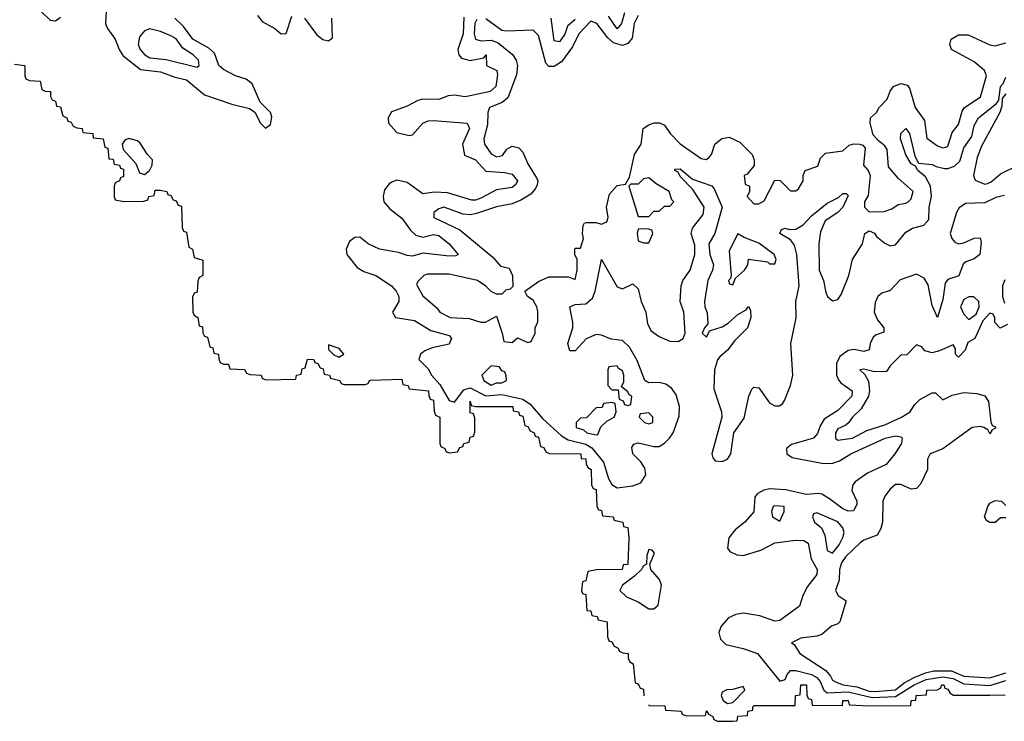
# Model space of a CAD drawing. Header units: inches. Extents: x 2710751 to 2829008, y 857003 to 965602.
# Tile 278 of 320: x 2792254 to 2796005, y 874951 to 877624. Entities that reach past the tile are written whole.
import ezdxf

# ---------------------------------------------------------------- set-up
doc = ezdxf.new("R2010")
doc.units = ezdxf.units.IN
doc.header["$MEASUREMENT"] = 0
doc.layers.add('C7897', color=7, linetype='Continuous')

msp = doc.modelspace()

# ---------------------------------------------------------------- linework, layer by layer
at = {"layer": 'C7897', "color": 2}
for points, elevation in [([(2792335.5, 877655.5), (2792370, 877621.6), (2792390, 877619.3), (2792410, 877633.4)], 2), ([(2792583.6, 877656.4), (2792580.3, 877610), (2792588, 877590), (2792617.1, 877550), (2792632.4, 877510), (2792647.3, 877487.3), (2792714.3, 877434.3), (2792790, 877424.9), (2792844.6, 877404.6), (2792890, 877395.3), (2792957.4, 877337.4), (2793062.3, 877302.3), (2793130, 877286), (2793150.6, 877270.6), (2793170, 877231), (2793190, 877211), (2793210, 877224.7), (2793214.2, 877254.2), (2793209.2, 877270), (2793169.5, 877309.5), (2793139.4, 877379.4), (2793116.8, 877396.8), (2793076, 877410), (2793030, 877434.5), (2793012.3, 877450), (2792996.4, 877496.4), (2792974.9, 877514.9), (2792914, 877550), (2792877.6, 877597.6), (2792844.5, 877630)], 2), ([(2793160.3, 877640.3), (2793177.4, 877617.4), (2793225.5, 877590), (2793250, 877570.6), (2793269.2, 877570.8), (2793290, 877637.3)], 2), ([(2793338.4, 877630), (2793386.4, 877566.4), (2793408.5, 877548.5), (2793430, 877542.8), (2793445.2, 877554.8), (2793443.1, 877630)], 2), ([(2793946.1, 877633.9), (2793943.7, 877570), (2793923, 877510), (2793927.3, 877490), (2793937.1, 877477.1), (2793970, 877468), (2794022, 877478), (2794030.6, 877490), (2794032, 877450), (2794071.3, 877430), (2794074, 877414), (2794067.7, 877370), (2794046, 877350), (2793970, 877333.3), (2793950, 877329.7), (2793910, 877336.9), (2793885.8, 877334.2), (2793850, 877319.7), (2793790, 877321.3), (2793770, 877315.6), (2793730, 877294.7), (2793670, 877273.2), (2793657.1, 877250), (2793658.4, 877230), (2793690, 877194.4), (2793737.2, 877182.8), (2793750, 877184.7), (2793789.4, 877230), (2793810, 877238.4), (2793830, 877240.4), (2793958, 877230), (2793967.3, 877210), (2793941.3, 877150), (2793948, 877108), (2793990, 877090.5), (2794030, 877047.3), (2794102.3, 877042.3), (2794130, 877034.9), (2794150.4, 877010), (2794144.1, 876995.9), (2794130, 876984.2), (2794070, 876976.2), (2794010, 876944), (2793990, 876936.3), (2793976.6, 876936.6), (2793884, 876964), (2793833.5, 876966.5), (2793790, 876960.9), (2793730, 877003.5), (2793690, 877012), (2793673.7, 877006.3), (2793661.7, 876998.3), (2793644.2, 876975.8), (2793638.4, 876950), (2793641.6, 876930), (2793663.6, 876903.6), (2793710, 876867.7), (2793742.5, 876822.5), (2793762.9, 876802.9), (2793790, 876795.8), (2793830, 876806), (2793850, 876801.6), (2793890.5, 876770), (2793924.7, 876730), (2793915.5, 876724.5), (2793890, 876722.9), (2793790, 876734.5), (2793750, 876723), (2793730, 876726.3), (2793697.2, 876737.2), (2793624, 876750), (2793582, 876770), (2793550, 876795.3), (2793530, 876794), (2793510, 876779), (2793497.3, 876750), (2793500.7, 876730), (2793539.9, 876679.9), (2793565.3, 876665.3), (2793610.8, 876650), (2793670, 876610.4), (2793687.7, 876590), (2793697.6, 876570), (2793697.6, 876550), (2793674, 876510), (2793686, 876490), (2793757.7, 876477.7), (2793820.3, 876440.3), (2793890, 876420.7), (2793899.1, 876410), (2793890, 876387.6), (2793825.8, 876374.2), (2793797.5, 876362.5), (2793781, 876350), (2793774.8, 876330), (2793810, 876294), (2793823.2, 876270), (2793854.4, 876234.4), (2793890, 876173.1), (2793910, 876167.6), (2793945.4, 876214.6), (2793970, 876221.3), (2794030, 876190.9), (2794090, 876196.6), (2794170, 876178.6), (2794198.9, 876158.9), (2794245, 876105), (2794318.4, 876038.4), (2794343.2, 876023.2), (2794410, 876006.8), (2794433, 875993), (2794478, 875938), (2794496.3, 875876.3), (2794510, 875853.1), (2794530, 875840.3), (2794590, 875848.5), (2794620.1, 875859.9), (2794638.7, 875890), (2794635.1, 875915.1), (2794619.6, 875939.6), (2794589.7, 875970), (2794585.6, 875994.4), (2794593.6, 876006.4), (2794610, 876011.8), (2794670, 875998), (2794690, 875998.7), (2794710, 876010.3), (2794729.7, 876030), (2794743.5, 876050), (2794766.1, 876113.9), (2794766.9, 876150), (2794754.7, 876194.7), (2794738.5, 876218.5), (2794715.2, 876235.2), (2794690, 876242.4), (2794650, 876240.5), (2794635.1, 876250), (2794605.9, 876325.9), (2794576.6, 876376.6), (2794550, 876401.6), (2794507.6, 876407.6), (2794470, 876422.4), (2794450, 876424.7), (2794412.3, 876407.7), (2794370, 876362.7), (2794350, 876362), (2794341.6, 876390), (2794361.3, 876450), (2794361.3, 876470), (2794349.3, 876530), (2794370, 876539.3), (2794410, 876541.6), (2794436.4, 876563.6), (2794446.6, 876590), (2794470.5, 876710.5), (2794530, 876606), (2794550, 876598.8), (2794590, 876617.3), (2794610, 876598.8), (2794621.6, 876550), (2794638.9, 876510), (2794646, 876466), (2794659.3, 876439.3), (2794690, 876416.5), (2794730, 876399.5), (2794762, 876398), (2794781.2, 876410), (2794789.3, 876430), (2794783.7, 876510), (2794769.7, 876550), (2794773.6, 876610), (2794779.6, 876630), (2794808, 876670), (2794825.1, 876730), (2794825.4, 876765.4), (2794812.3, 876810), (2794817, 876830), (2794857.7, 876882.3), (2794861.6, 876910), (2794817.7, 876977.7), (2794770, 877026), (2794762.7, 877042.7), (2794749.3, 877050), (2794750, 877054), (2794770, 877056.3), (2794816.4, 877016.4), (2794890.5, 876990.5), (2794899.5, 876979.5), (2794930.3, 876910.3), (2794902, 876810), (2794879.1, 876770), (2794883, 876730), (2794896.5, 876690), (2794893.4, 876670), (2794875.8, 876630), (2794862.4, 876550), (2794863.8, 876530), (2794872.3, 876507.7), (2794874.8, 876465.2), (2794862, 876450), (2794854, 876430), (2794870, 876414), (2794881.2, 876438.8), (2794930, 876454.4), (2794952.5, 876467.5), (2794990, 876500.4), (2795020.9, 876519.1), (2795030, 876531.3), (2795037.5, 876517.5), (2795038.7, 876490), (2795026, 876450), (2794977.7, 876402.3), (2794950, 876364.5), (2794920.3, 876339.7), (2794911.8, 876328.2), (2794901.1, 876290), (2794898, 876218), (2794927, 876130), (2794928.5, 876110), (2794890.4, 875970), (2794894.4, 875954.4), (2794903.7, 875943.7), (2794930, 875941.3), (2794950, 875950.5), (2794963, 875970), (2794974, 876050), (2795013.5, 876106.5), (2795031.5, 876190), (2795043.1, 876216.9), (2795050, 876224.4), (2795070, 876221.3), (2795110, 876164), (2795130, 876152.7), (2795146.8, 876153.2), (2795159.1, 876160.9), (2795166.7, 876173.3), (2795189.7, 876230), (2795198.4, 876270), (2795191.8, 876390), (2795211.2, 876488.8), (2795209.8, 876550), (2795223.5, 876610), (2795214.3, 876730), (2795205.1, 876765.1), (2795190, 876785.1), (2795149.5, 876810), (2795155.3, 876824.7), (2795169.6, 876830.4), (2795184.9, 876824.9), (2795210, 876826), (2795238, 876842), (2795270, 876877.1), (2795330, 876925.5), (2795373.4, 876946.6), (2795390, 876962), (2795402, 876962), (2795410, 876954), (2795390, 876909.6), (2795370, 876889.7), (2795322.5, 876857.5), (2795304.8, 876815.2), (2795298.3, 876770), (2795299.5, 876670), (2795315.6, 876630), (2795324.8, 876584.8), (2795330.6, 876570), (2795350, 876553), (2795370, 876558), (2795383.1, 876576.9), (2795411.8, 876650), (2795425.7, 876710), (2795464.7, 876770), (2795472.7, 876810), (2795490, 876819.5), (2795510, 876810.4), (2795518.3, 876798.3), (2795550, 876772.4), (2795570, 876762.8), (2795590, 876766), (2795630, 876814.4), (2795655.3, 876830), (2795698.3, 876841.7), (2795717, 876863), (2795718.4, 876910), (2795726.6, 876950), (2795723, 876990), (2795704.9, 877024.9), (2795675.3, 877050), (2795666.3, 877066.3), (2795650, 877075.3), (2795630, 877108.7), (2795609.6, 877170.4), (2795610, 877191), (2795629, 877210), (2795644, 877190), (2795664, 877104), (2795678, 877078), (2795730, 877072.7), (2795744.4, 877064.4), (2795777, 877057), (2795790, 877056.5), (2795814.3, 877065.7), (2795835.2, 877084.8), (2795850, 877136), (2795881.2, 877178.8), (2795890, 877221), (2795905.6, 877250), (2795974.8, 877305.2), (2795983.2, 877316.8), (2795989.7, 877370), (2795999.6, 877380.4), (2796010, 877404.7)], 2), ([(2793994.9, 877625.1), (2793988.1, 877610), (2793985, 877570), (2793990.3, 877550.3), (2794010, 877544), (2794050, 877546.3), (2794076.1, 877536.1), (2794131.5, 877491.5), (2794145.7, 877470), (2794150.3, 877450), (2794145.9, 877414.1), (2794113.6, 877326.4), (2794091.8, 877308.2), (2794044, 877290), (2794037.1, 877270), (2794036.5, 877223.5), (2794022, 877170), (2794024.9, 877150), (2794050, 877113.4), (2794070, 877101.6), (2794092.8, 877107.2), (2794109.6, 877130.4), (2794130, 877142), (2794155.6, 877135.6), (2794170, 877118.8), (2794190, 877074.8), (2794222, 877022), (2794227.7, 877010), (2794225.2, 876994.8), (2794219.3, 876980.7), (2794201.1, 876958.9), (2794163.1, 876936.9), (2794130, 876922), (2794070, 876911.6), (2793994.6, 876885.4), (2793970, 876880.7), (2793943.3, 876883.3), (2793870, 876909.2), (2793850, 876904), (2793831.3, 876890), (2793831.3, 876870), (2793930, 876824), (2794057.6, 876717.6), (2794084.9, 876684.9), (2794118, 876678), (2794130.9, 876649.1), (2794132, 876608), (2794122, 876598), (2794106.4, 876593.6), (2794090, 876578), (2794070, 876578), (2794050, 876588.7), (2794030, 876608.7), (2793998, 876630), (2793890, 876654.5), (2793806, 876654), (2793794, 876650), (2793770, 876626), (2793765.4, 876614.6), (2793790, 876572), (2793844.7, 876524.7), (2793854, 876510), (2793894, 876490), (2793966, 876486), (2794010, 876471.3), (2794028.4, 876471.6), (2794070, 876494), (2794092, 876430), (2794098, 876398), (2794130, 876394), (2794150, 876412), (2794190, 876394), (2794202, 876398), (2794218, 876430), (2794218, 876450), (2794227.3, 876472.7), (2794228, 876512), (2794224, 876530), (2794210, 876555.3), (2794188, 876570), (2794178, 876590), (2794230, 876626.8), (2794270, 876644.7), (2794344.7, 876644.7), (2794370, 876634), (2794378, 876670), (2794378, 876710), (2794368, 876730), (2794368, 876750), (2794370, 876754), (2794390, 876754), (2794402, 876790), (2794398, 876810), (2794400.4, 876839.6), (2794406, 876850), (2794411.6, 876851.6), (2794450, 876852), (2794470, 876844.7), (2794490, 876854), (2794495.3, 876870), (2794488.7, 876910), (2794501.2, 876958.8), (2794530, 876992), (2794562, 876998), (2794576.4, 877023.6), (2794596, 877110), (2794621.2, 877150), (2794628.7, 877210), (2794650, 877224), (2794671, 877231), (2794691.1, 877231.1), (2794710, 877222), (2794731.3, 877190), (2794770, 877151), (2794850, 877094.8), (2794870, 877091), (2794880.2, 877099.8), (2794889, 877110), (2794902, 877150), (2794929, 877171), (2794956.9, 877176.9), (2794996.8, 877156.8), (2795044.7, 877110), (2795052, 877090), (2795051.6, 877068.4), (2795024.7, 877035.3), (2795014, 877030), (2795018, 876998), (2795034, 876990), (2795034, 876970), (2795024.7, 876950), (2795050, 876922), (2795070, 876922), (2795090, 876934), (2795130, 877012), (2795150.9, 877010.9), (2795190, 876972), (2795210, 876972), (2795220.4, 876979.6), (2795238, 877010), (2795238, 877030), (2795246, 877050), (2795294.6, 877065.4), (2795304, 877096), (2795324, 877116), (2795390, 877124.7), (2795413.6, 877146.4), (2795430, 877151.3), (2795454, 877150), (2795465.4, 877145.4), (2795474.8, 877134.8), (2795468.2, 877070), (2795486, 877050), (2795494, 877030), (2795486.4, 876953.6), (2795472, 876930), (2795472, 876910), (2795490, 876892), (2795547.3, 876892.7), (2795576.4, 876903.6), (2795600.4, 876919.6), (2795630, 876924.7), (2795638, 876930), (2795650, 876942), (2795657.2, 876970), (2795600.2, 877020.2), (2795564, 877064), (2795558, 877130), (2795550, 877144), (2795524.1, 877164.1), (2795505.6, 877185.6), (2795494, 877230), (2795495.3, 877250), (2795518, 877270), (2795528, 877290), (2795558.6, 877321.4), (2795570, 877352), (2795582, 877370), (2795610, 877381), (2795634.4, 877374.4), (2795642.8, 877362.8), (2795665.5, 877290), (2795699.9, 877239.9), (2795710, 877172), (2795750, 877144), (2795770, 877136), (2795782, 877138), (2795790, 877142), (2795805.6, 877194.4), (2795830, 877224.7), (2795844.1, 877275.9), (2795851.6, 877288.4), (2795914, 877330), (2795936.2, 877410), (2795929.3, 877430), (2795890, 877462.9), (2795804, 877510), (2795797.2, 877530), (2795802, 877550), (2795830, 877566), (2795866.4, 877566.4), (2795950, 877527.7), (2795970, 877524.9), (2796010, 877536)], 6), ([(2794610, 877639.7), (2794594.3, 877610), (2794586.8, 877553.2), (2794570, 877533.3), (2794550, 877526), (2794515.5, 877535.5), (2794494.7, 877554.7), (2794453, 877610), (2794430, 877618), (2794384.2, 877570), (2794359.1, 877520.9), (2794317.2, 877462.8), (2794290, 877445.1), (2794270, 877445.1), (2794258, 877458), (2794230, 877564), (2794210, 877583.7), (2794110, 877579.8), (2794090, 877583.1), (2794030, 877627.8)], 6), ([(2794370, 877625.1), (2794340.9, 877599.1), (2794330, 877569.2), (2794310, 877539.3), (2794290, 877544), (2794278, 877630)], 2), ([(2794558.4, 877650), (2794546.8, 877610), (2794530.3, 877589.7), (2794496.9, 877636.9)], 2), ([(2792234, 877454), (2792274, 877450), (2792274, 877410), (2792278, 877398), (2792292, 877392), (2792332, 877390), (2792338, 877358), (2792351.6, 877351.6), (2792371, 877350), (2792371.6, 877331.6), (2792378, 877318), (2792390, 877314), (2792394, 877294), (2792410, 877292), (2792418, 877258), (2792434, 877250), (2792438, 877238), (2792450, 877234), (2792458, 877218), (2792471.6, 877211.6), (2792492, 877210), (2792494, 877194), (2792532, 877190), (2792534, 877174), (2792572, 877170), (2792578, 877138), (2792590, 877134), (2792594, 877094), (2792610, 877092), (2792614, 877074), (2792634, 877070), (2792638, 877058), (2792650, 877054), (2792650, 877026), (2792638, 877022), (2792634, 877010), (2792618, 877002), (2792614, 876990), (2792614, 876950), (2792618, 876938), (2792651.3, 876931.3), (2792727.3, 876932.7), (2792742, 876938), (2792746, 876950), (2792766, 876954), (2792770, 876974), (2792790, 876974), (2792814, 876970), (2792818, 876958), (2792830, 876954), (2792838, 876938), (2792850, 876934), (2792858, 876918), (2792870, 876914), (2792872.7, 876832.7), (2792878, 876818), (2792890, 876814), (2792898, 876758), (2792912, 876750), (2792918, 876718), (2792951.6, 876708.4), (2792951.3, 876650), (2792938, 876642), (2792932.7, 876627.3), (2792930, 876586), (2792918, 876582), (2792912.7, 876567.3), (2792914, 876510), (2792918, 876498), (2792932, 876490), (2792938, 876458), (2792950, 876454), (2792951.6, 876431.6), (2792958, 876418), (2792970, 876414), (2792978, 876378), (2792990, 876374), (2792994, 876354), (2793011.3, 876350), (2793012, 876332), (2793018, 876318), (2793032, 876312), (2793050, 876311.3), (2793054, 876294), (2793110, 876290.8), (2793118, 876278), (2793132, 876272), (2793174, 876270), (2793178, 876258), (2793192, 876252), (2793306, 876254), (2793308, 876270), (2793326, 876274), (2793330, 876294), (2793342, 876298), (2793350, 876330.8), (2793374, 876330), (2793378, 876318), (2793390, 876314), (2793398, 876298), (2793410, 876294), (2793414, 876274), (2793434, 876270), (2793438, 876258), (2793474, 876250), (2793478, 876238), (2793490, 876234), (2793570, 876234), (2793582, 876238), (2793586, 876250), (2793590.7, 876250.7), (2793710, 876254), (2793714, 876234), (2793734, 876230), (2793738, 876218), (2793811.3, 876210), (2793812, 876192), (2793818, 876178), (2793830, 876174), (2793832.7, 876132.7), (2793838, 876118), (2793854, 876110), (2793854, 876010), (2793858, 875998), (2793874, 875990), (2793878, 875978), (2793890, 875974), (2793922, 875978), (2793930, 875994), (2793942, 875998), (2793946, 876010), (2793966, 876014), (2793970, 876034), (2793982, 876038), (2793987.3, 876052.7), (2793987.3, 876107.3), (2793982, 876122), (2793970, 876126), (2793970, 876170.8), (2793974, 876154), (2793990.8, 876150.8), (2794132, 876150), (2794134, 876134), (2794154, 876130), (2794158, 876118), (2794170, 876114), (2794178, 876078), (2794190, 876074), (2794198, 876058), (2794214, 876050), (2794218, 876038), (2794230, 876034), (2794238, 875998), (2794250, 875994), (2794258, 875978), (2794272, 875972), (2794391.3, 875970), (2794392.7, 875952.7), (2794410, 875951.3), (2794411.6, 875931.6), (2794418, 875918), (2794431.3, 875910), (2794432.7, 875852.7), (2794438, 875838), (2794450, 875834), (2794452.7, 875772.7), (2794458, 875758), (2794470, 875754), (2794474, 875734), (2794514, 875730), (2794518, 875718), (2794552, 875710), (2794554, 875694), (2794571, 875690), (2794574, 875650), (2794570, 875548.7), (2794552.7, 875547.3), (2794549.3, 875529.3), (2794451.6, 875528.4), (2794418, 875522), (2794410, 875486), (2794398, 875482), (2794394, 875450), (2794398, 875438), (2794410, 875434), (2794414, 875374), (2794430, 875372), (2794434, 875354), (2794454, 875350), (2794458, 875338), (2794491.3, 875330), (2794492.7, 875272.7), (2794498, 875258), (2794510, 875254), (2794518, 875238), (2794534, 875230), (2794538, 875218), (2794551.6, 875211.6), (2794571.3, 875210), (2794572, 875192), (2794578, 875178), (2794591.3, 875170), (2794598, 875098), (2794610, 875094), (2794618, 875078), (2794630, 875074), (2794632, 875048)], -2), ([(2796010, 877342), (2795996, 877324), (2795994.9, 877294.9), (2795988, 877270), (2795917.6, 877142.4), (2795901.2, 877098.8), (2795887.3, 877030), (2795893, 877013), (2795930, 876998), (2795940.2, 876999.8), (2795954.2, 877005.8), (2795990, 877037), (2796057.2, 877070)], 2), ([(2796005.8, 876954.2), (2795972.8, 876947.2), (2795930, 876926), (2795856.2, 876923.8), (2795832.8, 876907.2), (2795822.4, 876890), (2795798, 876810), (2795804.9, 876790), (2795816.4, 876776.4), (2795830, 876770.4), (2795850, 876774), (2795890, 876792), (2795913.2, 876793.2), (2795916.7, 876776.7), (2795911.8, 876730), (2795890, 876713.6), (2795858.6, 876701.4), (2795847.5, 876692.5), (2795831.3, 876648.7), (2795790, 876634), (2795779.2, 876620.8), (2795770, 876558), (2795750.6, 876489.4), (2795730, 876535.3), (2795714.5, 876614.5), (2795698.8, 876638.8), (2795670, 876654), (2795607.3, 876632.7), (2795570, 876592.7), (2795538.3, 876581.7), (2795523, 876570), (2795512.9, 876547.1), (2795508.4, 876510), (2795521.1, 876481.1), (2795545.5, 876450), (2795546, 876434), (2795516.1, 876423.9), (2795504.8, 876415.2), (2795494, 876390), (2795490, 876366), (2795470, 876360.5), (2795432.1, 876367.9), (2795410, 876363.6), (2795378.6, 876341.4), (2795365.5, 876314.5), (2795365.7, 876270), (2795372.5, 876252.5), (2795381.2, 876241.2), (2795424.4, 876210), (2795423.1, 876190), (2795370, 876135.6), (2795318, 876102), (2795302.8, 876077.2), (2795292.9, 876047.1), (2795278, 876030), (2795194.4, 876005.6), (2795175.5, 875990), (2795176.3, 875970), (2795196.1, 875956.1), (2795310, 875934.3), (2795347, 875933), (2795376.8, 875943.2), (2795419.5, 875970), (2795550.4, 876030.4), (2795590, 876038.4), (2795610, 876034.8), (2795616, 876030), (2795613.4, 876010), (2795588, 875970), (2795554, 875930), (2795483.9, 875896.1), (2795436.7, 875863.3), (2795427.9, 875852.1), (2795424.2, 875830), (2795443.1, 875790), (2795443.4, 875776.6), (2795430, 875752.7), (2795410, 875751.6), (2795390, 875761.1), (2795339, 875799), (2795310, 875816.3), (2795298.5, 875818.5), (2795250, 875815.4), (2795172.9, 875832.9), (2795110, 875836.9), (2795088.6, 875831.4), (2795062.6, 875817.4), (2795054.6, 875805.4), (2795051, 875749), (2795016.4, 875710), (2794979, 875681), (2794955.8, 875650), (2794950.4, 875610.4), (2794958.7, 875598.7), (2794985.3, 875585.3), (2795010, 875583.1), (2795077, 875603), (2795130, 875631.8), (2795210, 875641.5), (2795240.3, 875640.3), (2795257.6, 875630), (2795268.4, 875570), (2795292.2, 875530), (2795290.4, 875510), (2795254.9, 875465.1), (2795237.3, 875430), (2795224.9, 875390), (2795150, 875335.1), (2795130, 875333.3), (2795073.5, 875353.5), (2795010, 875363.1), (2794981.8, 875358.2), (2794954.3, 875345.7), (2794925.9, 875314.1), (2794917.4, 875290), (2794923.6, 875263.6), (2794943.9, 875243.9), (2795010, 875228.5), (2795064, 875210), (2795150, 875104.7), (2795170, 875111), (2795176.9, 875130), (2795190, 875144.4), (2795210, 875145.3), (2795270, 875129.3), (2795290, 875117.8), (2795302.5, 875102.5), (2795317.3, 875070), (2795330, 875060.2), (2795410, 875063), (2795501.4, 875041.4), (2795590, 875045.7), (2795661.5, 875090), (2795706.6, 875110), (2795770, 875121), (2795810, 875114), (2795850, 875093.9), (2795950, 875087.9), (2796010, 875107.2)], 2), ([(2796006.4, 876633.6), (2795997.3, 876610), (2795998, 876570), (2796004.7, 876544.7)], 6), ([(2796016.8, 876463.2), (2795989.2, 876449.2), (2795968.7, 876470), (2795968, 876488), (2795962, 876502), (2795950, 876506), (2795922.8, 876477.2), (2795892, 876410), (2795865.4, 876394.6), (2795855.3, 876364.7), (2795830, 876338), (2795818, 876350), (2795818, 876370), (2795810, 876386), (2795758, 876362), (2795730, 876355.3), (2795702, 876362), (2795690, 876378), (2795670, 876386), (2795632.7, 876347.3), (2795610, 876346), (2795570, 876306), (2795556, 876284), (2795510, 876282), (2795470, 876293.2), (2795454, 876290), (2795472.7, 876272.7), (2795487.1, 876247.1), (2795491.3, 876210), (2795487.7, 876190), (2795458.8, 876141.2), (2795426, 876110), (2795411.3, 876088.7), (2795401, 876079), (2795370, 876066), (2795362, 876050), (2795362, 876030), (2795370, 876022), (2795426, 876030), (2795480.7, 876059.3), (2795550, 876080.4), (2795613.2, 876110), (2795646, 876130), (2795663, 876157), (2795683, 876177), (2795730, 876202.8), (2795742, 876202), (2795770, 876176), (2795806.3, 876193.7), (2795850, 876204), (2795899.8, 876199.8), (2795930.9, 876190.9), (2795944.7, 876170), (2795952.7, 876092.7), (2795958, 876078), (2795970, 876074), (2795971.6, 876068.4), (2795958, 876062), (2795950, 876046), (2795942, 876062), (2795926, 876070), (2795914, 876074), (2795882, 876070), (2795770, 875988.7), (2795722, 875970), (2795712, 875950), (2795712, 875910), (2795685.4, 875854.6), (2795670, 875838), (2795650, 875835.3), (2795610, 875854), (2795590, 875854), (2795570, 875835.3), (2795550, 875808.7), (2795542, 875790), (2795541, 875710), (2795534.4, 875685.6), (2795519.8, 875660.2), (2795470, 875640.9), (2795454.8, 875630), (2795400.5, 875579.5), (2795384.5, 875555.5), (2795377.3, 875530), (2795376, 875490), (2795361, 875450), (2795372, 875430), (2795402, 875410), (2795378, 875330), (2795370, 875322), (2795346.4, 875313.6), (2795310, 875282), (2795290, 875275.3), (2795230, 875268), (2795194, 875250), (2795203.6, 875243.6), (2795226, 875210), (2795324.6, 875144.6), (2795343.1, 875123.1), (2795350, 875107.7), (2795361.1, 875101.1), (2795391, 875090), (2795443.1, 875083.1), (2795490, 875066), (2795510, 875064.8), (2795590, 875071.5), (2795622.6, 875097.4), (2795661.4, 875118.6), (2795703.9, 875136.1), (2795736.7, 875143.3), (2795803, 875143), (2795850, 875122.9), (2795950, 875116.5), (2796010, 875136.5)], 6), ([(2796010, 875726), (2795990, 875726), (2795970, 875708.7), (2795948.9, 875708.9), (2795936.4, 875716.4), (2795928.7, 875730), (2795942, 875770), (2795950, 875782), (2795970, 875792), (2795994, 875790), (2796010, 875774)], 6), ([(2794650, 875014), (2794651.1, 875011.1), (2794712, 875010), (2794714, 874994), (2794774, 874990), (2794778, 874978), (2794792.7, 874972.7), (2794866, 874974), (2794870, 874990.8), (2794878, 874978), (2794894, 874970), (2794898, 874958), (2794912, 874952), (2794970, 874951.3), (2794987.3, 874952.7), (2794990, 874970.6), (2795026, 874974), (2795028, 874990), (2795046, 874994), (2795046, 875006), (2795052, 875012), (2795208, 875012), (2795209.5, 875050), (2795227.3, 875052.7), (2795230, 875090.4), (2795251.3, 875090), (2795252.7, 875052.7), (2795258, 875038), (2795270, 875034), (2795272.7, 875012.7), (2795388, 875012), (2795389, 875030), (2795410, 875030.2), (2795414, 875014), (2795490.2, 875010.2), (2795648.4, 875011.6), (2795649.2, 875030), (2795668, 875032), (2795669, 875050), (2795708, 875052), (2795709, 875070), (2795748.9, 875071.1), (2795762, 875078), (2795766, 875090), (2795774, 875090), (2795778, 875078), (2795790, 875074), (2795798, 875058), (2795811.1, 875051.1), (2795950, 875050.3), (2796008, 875052)], -2)]:
    msp.add_lwpolyline(points, dxfattribs=dict(at, elevation=elevation))
for points, elevation in [([(2792750, 877589), (2792730, 877582), (2792710, 877558), (2792705.5, 877530), (2792713.4, 877510), (2792730.6, 877490), (2792750, 877478.7), (2792812.5, 877472.5), (2792930, 877442.8), (2792937.2, 877450), (2792934.5, 877470), (2792914.5, 877490), (2792875.8, 877515.8), (2792850, 877551.5), (2792830, 877562.9), (2792790, 877579.5)], 6), ([(2792670, 877171.5), (2792654.4, 877165.6), (2792644.5, 877150), (2792648.4, 877130), (2792696.6, 877076.6), (2792710, 877040.3), (2792730, 877034.7), (2792748.4, 877050), (2792758.9, 877070), (2792759.6, 877090), (2792741.3, 877110), (2792713.5, 877153.5), (2792702.2, 877162.2)], 2), ([(2794650, 877022), (2794630, 877018), (2794610, 876998), (2794582, 876998), (2794574, 876990), (2794610, 876874), (2794650, 876874), (2794670, 876894), (2794690, 876894), (2794710, 876914), (2794730, 876914), (2794746, 876930), (2794738, 876938), (2794728, 876970), (2794679, 876999)], 6), ([(2794647.3, 876827.3), (2794610, 876826), (2794606, 876810), (2794610, 876782), (2794630, 876774), (2794650, 876774), (2794666, 876810), (2794662, 876822)], 6), ([(2794990, 876808), (2794956.9, 876743.1), (2794964.7, 876650), (2794962, 876638), (2794954, 876630), (2794958, 876618), (2794970, 876614), (2794980.2, 876639.8), (2795015.3, 876670), (2795028, 876690), (2795030, 876712), (2795102, 876702), (2795110, 876694), (2795130, 876694), (2795135.3, 876710), (2795128, 876730), (2795070, 876772.7), (2795014, 876794)], 6), ([(2795870, 876568.7), (2795850, 876558), (2795838, 876530), (2795850, 876502), (2795870, 876482), (2795897.2, 876502.8), (2795908.7, 876530), (2795908, 876550), (2795888.4, 876568.4)], 6), ([(2793430, 876386), (2793430, 876368.2), (2793450, 876347.2), (2793470, 876338), (2793489.2, 876350), (2793471.3, 876371.3)], 2), ([(2794050, 876306), (2794014, 876270), (2794022, 876250), (2794050, 876232), (2794070, 876241), (2794090, 876241), (2794108, 876250), (2794107.3, 876267.3), (2794102, 876282), (2794090, 876286), (2794082, 876302)], 6), ([(2794530, 876306), (2794498, 876302), (2794494, 876290), (2794494, 876230), (2794510, 876214), (2794534, 876214), (2794538, 876178), (2794552.7, 876172.7), (2794558, 876158), (2794570, 876154), (2794582, 876158), (2794586, 876190), (2794575.3, 876195.3), (2794570, 876206), (2794546, 876226), (2794555.3, 876244.7), (2794555.3, 876270), (2794550, 876286), (2794535.3, 876295.3)], 6), ([(2794510, 876166), (2794478, 876162), (2794472.7, 876147.3), (2794450, 876146), (2794412.7, 876107.3), (2794390, 876106), (2794374, 876090), (2794374, 876070), (2794402, 876062), (2794414, 876050), (2794450, 876042), (2794456.4, 876043.6), (2794467.3, 876072.7), (2794490, 876094), (2794518, 876110), (2794526, 876130), (2794522, 876162)], 6), ([(2794650, 876126), (2794618, 876122), (2794614, 876110), (2794634, 876090), (2794650, 876084.7), (2794666, 876090), (2794666, 876110)], 6), ([(2795130, 875772.7), (2795124.7, 875770), (2795118, 875750), (2795122, 875730), (2795150, 875714), (2795166, 875750), (2795166, 875770)], 6), ([(2795290, 875746), (2795278, 875742), (2795274, 875730), (2795282, 875710), (2795307.7, 875687.7), (2795320.7, 875660.7), (2795330, 875602), (2795350, 875592), (2795376, 875624), (2795390, 875652), (2795395.1, 875670), (2795390, 875688), (2795370, 875711.8)], 6), ([(2794650, 875605.2), (2794642.4, 875582.4), (2794641, 875550), (2794630, 875543.7), (2794623.1, 875530), (2794596.4, 875503.6), (2794550.3, 875470), (2794539.5, 875450), (2794565.9, 875425.9), (2794610, 875407), (2794650, 875379.5), (2794670, 875379.3), (2794686.5, 875393.5), (2794698.9, 875470), (2794691, 875491), (2794658.7, 875530), (2794654.5, 875550), (2794671.9, 875591.9), (2794663.1, 875603.1)], 2), ([(2795010, 875084), (2794970, 875072), (2794948.2, 875071.8), (2794930, 875062), (2794926, 875050), (2794933, 875030), (2794950, 875019.5), (2794970, 875023.1), (2795015.6, 875070)], 2)]:
    msp.add_lwpolyline(points, close=True, dxfattribs=dict(at, elevation=elevation))

doc.saveas('drawing.dxf')
